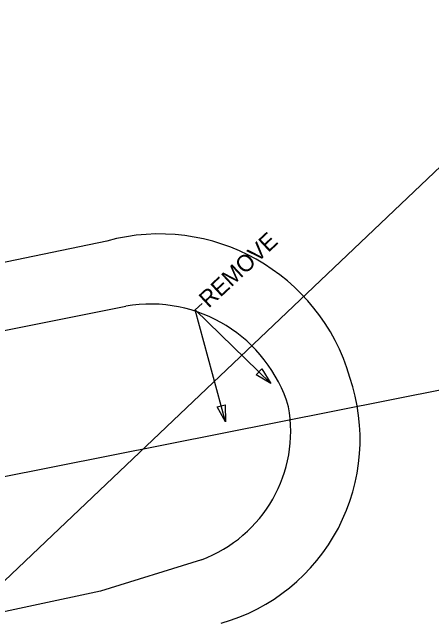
# Model space of a CAD drawing. Extents: x 2384780 to 2405432, y 547869 to 573706.
# Drawn here: x 2397111.7 to 2397238, y 558745.4 to 558927.7 of the extents above; entities that cross this region are included whole.
import ezdxf

# ---------------------------------------------------------------- set-up
doc = ezdxf.new("R2010")
doc.units = 0
for name, color, linetype in [('Old_Level_1', 7, 'Continuous'), ('Old_Level_19', 7, 'Continuous'), ('Old_Level_5', 7, 'Continuous'), ('Prop Buffer Zone 1', 7, 'Continuous'), ('Prop Buffer Zone 2', 7, 'Continuous')]:
    doc.layers.add(name, color=color, linetype=linetype)

msp = doc.modelspace()

# ---------------------------------------------------------------- linework, layer by layer
at = {"layer": 'Old_Level_1'}
msp.add_line((2397399.72, 558845.66), (2396916, 558749.71), dxfattribs=at)
at = {"layer": 'Old_Level_19'}
msp.add_lwpolyline([(2397371.44, 559005.63), (2397367.7, 559002.08), (2397258.81, 558898.68), (2397123.9, 558770.56), (2397014.48, 558666.64), (2396983.03, 558636.86)], dxfattribs=at)
at = {"layer": 'Old_Level_5'}
for p, q in [((2397166.8, 558838.24), (2397168.88, 558840.18)), ((2397175.92, 558804.59), (2397166.8, 558838.24)), ((2397189.6, 558816.13), (2397166.8, 558838.24))]:
    msp.add_line(p, q, dxfattribs=at)
for points in [[(2397186.88, 558820.51), (2397189.6, 558816.13), (2397185.14, 558818.72)], [(2397175.82, 558809.74), (2397175.92, 558804.59), (2397173.4, 558809.09)]]:
    msp.add_lwpolyline(points, close=True, dxfattribs=at)
at = {"layer": 'Prop Buffer Zone 1'}
for points in [[(2397004.72, 558810.34), (2397102.75, 558830.7), (2397145.94, 558839.34)], [(2397168.68, 558763.16), (2397138.37, 558753.68), (2397077.73, 558740.75), (2397024.17, 558730.95), (2396964.08, 558718.68), (2396902.63, 558706.61), (2396892.16, 558704.31)]]:
    msp.add_lwpolyline(points, dxfattribs=at)
for centre, radius, start, end in [((2397153.34, 558796.55), 43.43, 16.8582, 99.8077), ((2397154.31, 558801.82), 41.25, 290.3869, 10.2286)]:
    msp.add_arc(centre, radius, start, end, dxfattribs=at)
at = {"layer": 'Prop Buffer Zone 2'}
msp.add_line((2397140.22, 558858.91), (2396999.95, 558829.79), dxfattribs=at)
for centre, radius, start, end in [((2397156.03, 558801.38), 59.66, 16.1089, 105.3622), ((2397158.96, 558799.36), 57.47, 285.862, 18.8569)]:
    msp.add_arc(centre, radius, start, end, dxfattribs=at)

# ---------------------------------------------------------------- texts
at = {"layer": 'Old_Level_5'}
msp.add_text('REMOVE', height=5, rotation=43, dxfattribs=at).set_placement((2397170.84, 558838.58))

doc.saveas('drawing.dxf')
